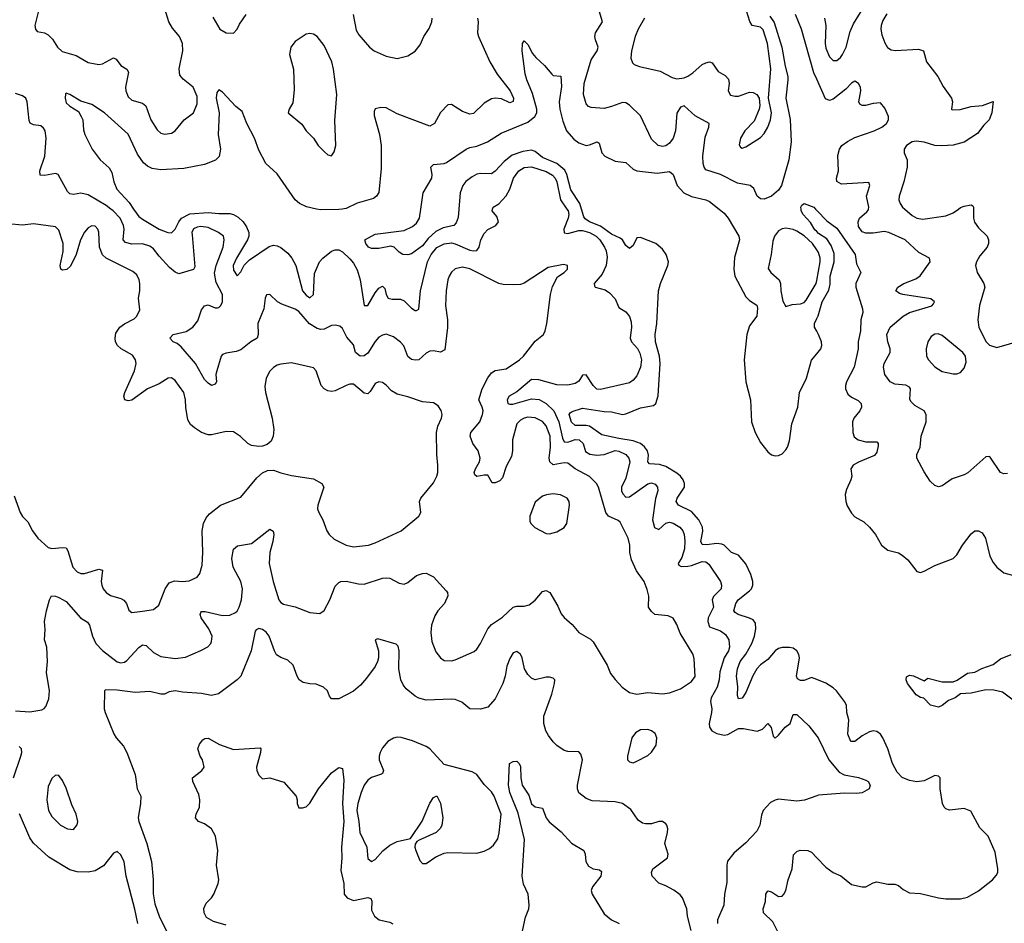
# Model space of a CAD drawing. Header units: inches. Extents: x 1603819 to 1745079, y 385938 to 533966.
# Tile 445 of 561: x 1725614 to 1731032, y 466070 to 471042. Entities that reach past the tile are written whole.
import ezdxf

# ---------------------------------------------------------------- set-up
doc = ezdxf.new("R2010")
doc.units = ezdxf.units.IN
doc.header["$MEASUREMENT"] = 0
for name, color, linetype in [('B7426', 7, 'Continuous'), ('B7427', 7, 'Continuous'), ('B7436', 7, 'Continuous'), ('B7437', 7, 'Continuous')]:
    doc.layers.add(name, color=color, linetype=linetype)

msp = doc.modelspace()

# ---------------------------------------------------------------- linework, layer by layer
at = {"layer": 'B7426', "color": 5}
for points, elevation in [([(1725590, 467239.3), (1725670, 467234.3), (1725736.2, 467243.8), (1725748.7, 467251.3), (1725756.8, 467263.2), (1725775, 467304.9), (1725778, 467350), (1725761.7, 467450), (1725766.6, 467510), (1725763.5, 467590), (1725751.1, 467630), (1725753.4, 467686.6), (1725749.7, 467729.8), (1725760.6, 467790), (1725777.6, 467850), (1725788.8, 467871.2), (1725810, 467870.2), (1725830, 467863.2), (1725870, 467840.3), (1725949.1, 467750), (1725986.1, 467726.1), (1725997.8, 467710), (1726014, 467650), (1726033, 467610), (1726070, 467571.8), (1726150, 467509.2), (1726170, 467503.2), (1726190, 467506.9), (1726204.1, 467515.9), (1726270, 467588.2), (1726290, 467601.8), (1726310, 467598.2), (1726350, 467559.6), (1726390, 467538.8), (1726470, 467526.5), (1726526.3, 467533.7), (1726610, 467570.2), (1726648.2, 467591.8), (1726665.7, 467610), (1726670, 467620.7), (1726672.3, 467650), (1726653.7, 467690), (1726611.7, 467750), (1726607.1, 467770), (1726610, 467780.7), (1726615.1, 467784.9), (1726634.3, 467785.7), (1726730, 467763.7), (1726770, 467765), (1726800.6, 467779.4), (1726810, 467787.6), (1726822, 467810), (1726834.2, 467850), (1726839.2, 467910), (1726829.8, 467950), (1726788.2, 468030), (1726782, 468078), (1726790.7, 468129.3), (1726812.6, 468147.4), (1726890, 468160.2), (1726990, 468239.3), (1727008.5, 468228.5), (1727012.2, 468210), (1727006.8, 468170), (1726990.1, 468109.9), (1726987.3, 468050), (1727007.9, 467950), (1727039.2, 467850), (1727050, 467835.6), (1727066.3, 467826.3), (1727130, 467811.3), (1727210, 467780.3), (1727264.5, 467775.5), (1727289.7, 467790.3), (1727321.1, 467850), (1727350, 467925.5), (1727370, 467945.7), (1727381.2, 467950), (1727410, 467952), (1727477.6, 467937.6), (1727510, 467935.3), (1727610, 467968.9), (1727630, 467971.5), (1727650, 467968.4), (1727702, 467942), (1727730, 467936.4), (1727750, 467944.9), (1727797.1, 467982.9), (1727830, 467994.9), (1727850, 467996.4), (1727890, 467976.4), (1727960, 467900), (1727967.2, 467890), (1727970, 467872), (1727951.2, 467830), (1727914.7, 467790), (1727898, 467762), (1727880.4, 467710), (1727875.6, 467670), (1727881.2, 467621.2), (1727903, 467563), (1727928.7, 467530), (1727950, 467516.9), (1727990, 467514.7), (1728010, 467520.2), (1728115.2, 467564.8), (1728130, 467578.7), (1728150, 467608.8), (1728190.4, 467689.6), (1728210, 467713.8), (1728270, 467754.2), (1728330, 467810.2), (1728350, 467815.8), (1728390, 467815.5), (1728416.9, 467823.1), (1728450, 467848.9), (1728490, 467895.2), (1728510, 467900.8), (1728530.3, 467890), (1728574.5, 467814.5), (1728593.3, 467773.3), (1728610, 467752.4), (1728653.3, 467713.3), (1728690.4, 467670), (1728754.1, 467634.1), (1728770, 467619.1), (1728845.5, 467490), (1728865.3, 467445.3), (1728890, 467410.8), (1728928.5, 467368.5), (1728970, 467340.7), (1729010, 467330.8), (1729070, 467340.7), (1729150, 467333), (1729190, 467338), (1729250, 467359.3), (1729310, 467401.3), (1729330, 467427.3), (1729325.9, 467525.9), (1729319.7, 467550), (1729247.2, 467667.2), (1729230, 467714), (1729210, 467749.2), (1729181.5, 467761.5), (1729109.6, 467769.6), (1729090, 467785.2), (1729073.6, 467810), (1729074.9, 467870), (1729066.9, 467906.9), (1729050.8, 467950.8), (1729008.7, 468010), (1728981, 468070), (1728971.7, 468110), (1728970.6, 468150.6), (1728962.5, 468190), (1728917.5, 468277.5), (1728907, 468287), (1728854.3, 468310), (1728838.5, 468330), (1728798.8, 468470), (1728788.6, 468490), (1728748.4, 468528.4), (1728670.8, 468570.8), (1728630, 468601.8), (1728610, 468603.6), (1728550, 468591.9), (1728531.3, 468610), (1728527.6, 468630), (1728534.8, 468690), (1728531.9, 468750), (1728510, 468806.4), (1728490, 468830.6), (1728450, 468850.6), (1728410, 468854.5), (1728390, 468849.8), (1728370, 468838.6), (1728350, 468818), (1728326, 468730), (1728326.4, 468670), (1728320.9, 468639.1), (1728290, 468582.9), (1728270, 468522), (1728255.7, 468504.3), (1728230, 468492.8), (1728213.8, 468493.8), (1728190, 468535.3), (1728170, 468536.2), (1728130, 468528.7), (1728118, 468538), (1728115.3, 468550), (1728121.4, 468570), (1728143.7, 468610), (1728147.4, 468630), (1728136.2, 468670), (1728106.6, 468710), (1728091.8, 468750), (1728095.8, 468770), (1728145.3, 468830), (1728160.6, 468870), (1728163.2, 468890), (1728158.5, 468910), (1728139.7, 468950), (1728158.5, 469010), (1728189.3, 469070.7), (1728210, 469099.6), (1728230, 469112.4), (1728290, 469120.3), (1728364.7, 469170), (1728385.3, 469190), (1728450, 469273.1), (1728495.6, 469310), (1728506, 469330), (1728515.1, 469370), (1728534.7, 469530), (1728546.1, 469573.9), (1728573.3, 469626.7), (1728610, 469651), (1728629, 469670), (1728628, 469690), (1728605.8, 469694.2), (1728522, 469678), (1728390, 469591.8), (1728370, 469585.1), (1728330, 469582.9), (1728274.9, 469585.1), (1728250, 469590.8), (1728090, 469671.3), (1728050, 469679.4), (1728010, 469671.1), (1727990, 469653.3), (1727977.8, 469630), (1727970.2, 469610), (1727960.3, 469550), (1727957.4, 469470), (1727968, 469390), (1727968.5, 469348.5), (1727953.9, 469226.1), (1727930, 469213), (1727890, 469219.8), (1727870, 469218.2), (1727850, 469207.6), (1727810, 469170.9), (1727790, 469167.8), (1727770, 469172.9), (1727748.7, 469188.7), (1727727.4, 469247.4), (1727710, 469268.2), (1727670, 469297.4), (1727630, 469311.1), (1727610, 469306.6), (1727590, 469294.8), (1727570, 469270.9), (1727530, 469207.1), (1727510, 469191.8), (1727487.3, 469190), (1727461, 469210), (1727450, 469253.6), (1727414.4, 469294.4), (1727390, 469342), (1727375.7, 469355.7), (1727350, 469361.7), (1727330, 469359.8), (1727290, 469339.8), (1727270, 469336.8), (1727250, 469342), (1727208.3, 469368.3), (1727150, 469435.4), (1727130, 469449), (1727055.9, 469475.9), (1727031.8, 469490), (1726990, 469529), (1726971.3, 469528.7), (1726964, 469510), (1726957.4, 469450), (1726923.8, 469370), (1726926.4, 469310), (1726919.6, 469290), (1726884.9, 469270), (1726830, 469225.1), (1726804.2, 469215.8), (1726750, 469207.8), (1726730, 469199.5), (1726721.6, 469190), (1726698, 469110), (1726693.7, 469090), (1726697, 469050), (1726690, 469036), (1726670, 469029.7), (1726650, 469041.3), (1726630, 469062), (1726581.6, 469150), (1726502.6, 469242.6), (1726480.5, 469260.5), (1726458.9, 469270), (1726439.7, 469290), (1726458.7, 469310), (1726530, 469325.9), (1726566.4, 469350), (1726594.2, 469385.8), (1726614.5, 469445.5), (1726630, 469467.7), (1726650, 469473), (1726690, 469457), (1726702.7, 469457.3), (1726710, 469457.6), (1726720.5, 469470), (1726729.8, 469490.2), (1726729.8, 469530), (1726695.7, 469595.7), (1726686.4, 469646.4), (1726695, 469690), (1726733.1, 469790), (1726739.8, 469830), (1726735.4, 469850), (1726707.8, 469870), (1726650, 469897.9), (1726610, 469903.7), (1726590, 469900.6), (1726570, 469890.7), (1726561.9, 469870), (1726562.1, 469857.9), (1726578, 469682), (1726570, 469666.6), (1726490, 469643.6), (1726470, 469653.3), (1726438.4, 469678.4), (1726380.6, 469740.6), (1726350, 469780.7), (1726330, 469796.3), (1726290, 469809.2), (1726230, 469806.7), (1726196.2, 469816.2), (1726183.7, 469830), (1726189.3, 469890), (1726184.9, 469910), (1726166, 469950), (1726129, 469990), (1726115.4, 470000)], 260), ([(1726240.9, 470000), (1726270, 469959.8), (1726290, 469943.5), (1726381.1, 469890), (1726429.4, 469870), (1726450, 469869.8), (1726470, 469889.7), (1726488.9, 469930), (1726503.8, 469950), (1726550, 469973.8), (1726650, 469981.7), (1726710, 469975.2), (1726770, 469975.6), (1726790.3, 469970.3), (1726815.7, 469955.7), (1726842.8, 469930), (1726862.3, 469902.3), (1726874.3, 469870), (1726874.5, 469850), (1726867.7, 469830), (1726806.4, 469730), (1726788.1, 469690), (1726790, 469663.7), (1726810, 469631.8), (1726830, 469655.1), (1726848.2, 469691.8), (1726878.6, 469721.4), (1726986.1, 469793.9), (1727010, 469800.7), (1727030, 469798.3), (1727050, 469788.2), (1727090, 469756.3), (1727111.3, 469730), (1727133, 469690), (1727169.9, 469550), (1727190, 469526.1), (1727210, 469510.9), (1727230, 469529.5), (1727235.4, 469644.6), (1727264.3, 469710), (1727281, 469730), (1727330, 469767.8), (1727350, 469775.4), (1727370, 469774.7), (1727390, 469763.9), (1727430, 469726.5), (1727450, 469701.8), (1727470, 469666.2), (1727487.6, 469610), (1727510, 469469.5), (1727530, 469469.6), (1727570, 469538.9), (1727590, 469564.7), (1727610, 469574.7), (1727623, 469563), (1727629.8, 469529.8), (1727642, 469510), (1727664, 469504), (1727710, 469503.7), (1727730, 469494.6), (1727770, 469454.5), (1727790, 469441.6), (1727797.5, 469442.5), (1727810.1, 469449.9), (1727818.9, 469550), (1727857.1, 469710), (1727877.8, 469750), (1727910, 469788.4), (1727950, 469809.3), (1727990, 469813.4), (1728010, 469809), (1728090, 469773.9), (1728110.1, 469769.9), (1728130, 469772.4), (1728142.6, 469790), (1728151.2, 469830), (1728170, 469864.7), (1728190, 469886.9), (1728234, 469910), (1728247.6, 469930), (1728239.2, 469959.2), (1728213, 469990), (1728216.1, 470000)], 240), ([(1727387.8, 470000), (1727370, 469997.1), (1727270, 469995.4), (1727247.1, 470000)], 240), ([(1728030, 470000), (1728026.5, 469953.5), (1728016.3, 469923.7), (1728002.4, 469910), (1727943.9, 469896), (1727904.2, 469875.8), (1727862.3, 469837.7), (1727830, 469796.8), (1727770, 469753.6), (1727750, 469747.8), (1727722, 469750), (1727702.4, 469762.4), (1727674, 469790), (1727655.8, 469795.8), (1727590, 469782), (1727550, 469782.6), (1727532.7, 469790), (1727518, 469810), (1727512.7, 469830), (1727570, 469862.4), (1727730, 469881.7), (1727775.3, 469904.7), (1727797.7, 469922.3), (1727813.6, 469950), (1727820.9, 470000)], 220), ([(1728625.1, 470000), (1728632.2, 469990), (1728636, 469970), (1728632.4, 469950), (1728608.1, 469890), (1728609.1, 469869.1), (1728630, 469865.2), (1728690, 469881.7), (1728710, 469881.1), (1728750, 469870.6), (1728785.4, 469850), (1728806.7, 469830), (1728832.2, 469790), (1728840.2, 469770), (1728845.5, 469734.5), (1728841.3, 469690), (1728818.4, 469641.6), (1728774.3, 469590), (1728776.9, 469576.9), (1728780.9, 469570), (1728834.9, 469554.9), (1728859.6, 469539.6), (1728890, 469506.6), (1728910, 469458.4), (1728950, 469434.8), (1728968.6, 469408.6), (1728978.5, 469378.5), (1728981.2, 469350), (1728973.2, 469290), (1728981.1, 469270), (1729012.9, 469232.9), (1729026.9, 469206.9), (1729035, 469170), (1729030.5, 469130), (1729010, 469082.6), (1728990, 469058), (1728970, 469043.6), (1728810, 469007.5), (1728790, 469009.3), (1728770, 469029.2), (1728730, 469088.5), (1728710, 469085.5), (1728690, 469053.4), (1728670, 469039.3), (1728629.3, 469030.7), (1728570, 469032.4), (1728470, 469060.6), (1728430, 469062.5), (1728350, 468994.5), (1728306.8, 468970), (1728295.8, 468950), (1728300.5, 468930), (1728310, 468925.7), (1728327.3, 468927.3), (1728430, 468956.5), (1728471.7, 468951.7), (1728510.4, 468930.4), (1728552.9, 468890), (1728581.2, 468830), (1728600.1, 468740.1), (1728610, 468719.5), (1728630, 468716.6), (1728670, 468731.7), (1728693.1, 468730), (1728715, 468710), (1728726.8, 468666.8), (1728750.4, 468650.4), (1728790, 468646.1), (1728830, 468649.9), (1728890, 468671.4), (1728910, 468668.5), (1728949.3, 468649.3), (1728965.3, 468630), (1728971.1, 468610), (1728950, 468519.6), (1728925.8, 468470), (1728924.8, 468450), (1728932.7, 468432.7), (1728950, 468415.4), (1728970, 468416.8), (1729070, 468488.9), (1729090, 468493), (1729110, 468487.1), (1729123.5, 468470), (1729125.3, 468450), (1729112.3, 468407.7), (1729095.8, 468290), (1729107.7, 468247.7), (1729130, 468237.1), (1729170, 468272.1), (1729190, 468277.4), (1729210, 468271.9), (1729245.8, 468250), (1729262, 468230), (1729269.5, 468209.5), (1729274.2, 468174.2), (1729272.5, 468130), (1729257.4, 468082.6), (1729237.7, 468050), (1729240.8, 468040.8), (1729253.3, 468033.3), (1729290, 468035.5), (1729310, 468038.5), (1729370, 468061.1), (1729390, 468058.3), (1729405.6, 468045.6), (1729469.8, 467950), (1729476.4, 467930), (1729473.8, 467910), (1729431.1, 467868.9), (1729424, 467850), (1729431.3, 467810), (1729402.5, 467750), (1729399.6, 467730), (1729410, 467701.8), (1729470, 467679.8), (1729498.3, 467658.3), (1729515.3, 467630), (1729519.8, 467590), (1729513.4, 467570), (1729490.4, 467530), (1729465.6, 467454.4), (1729463.4, 467410), (1729451.2, 467368.8), (1729418.7, 467310), (1729415.4, 467290), (1729422.8, 467250), (1729421.2, 467230), (1729407.1, 467170), (1729408.7, 467150), (1729422.7, 467130), (1729450, 467114.8), (1729490, 467106), (1729510.9, 467109.1), (1729570, 467142.8), (1729597.3, 467142.7), (1729672.7, 467127.3), (1729702, 467138), (1729730, 467169.4), (1729748.2, 467148.2), (1729759.1, 467099.1), (1729770, 467088), (1729790, 467104.4), (1729825.6, 467150), (1729854, 467170), (1729870, 467219.5), (1729890, 467219.6), (1729956.3, 467156.3), (1730000, 467100.1)], 240), ([(1730000, 467410.7), (1729970, 467422.4), (1729930, 467405.6), (1729910, 467406.1), (1729894.5, 467414.5), (1729888.8, 467430), (1729904.1, 467530), (1729900.9, 467550), (1729890, 467569.8), (1729870, 467584), (1729850, 467588.2), (1729810, 467587.4), (1729790, 467582.9), (1729770, 467569.8), (1729730, 467521.5), (1729690, 467491.6), (1729670, 467469.9), (1729648.5, 467431.5), (1729610, 467340.4), (1729590, 467309.7), (1729570, 467305.1), (1729564.4, 467324.4), (1729566.2, 467373.8), (1729558.6, 467430), (1729562.7, 467470), (1729577.4, 467510), (1729610, 467550.8), (1729642.1, 467610), (1729657.1, 467650), (1729664.9, 467690), (1729662.2, 467722.2), (1729650, 467739.1), (1729630, 467749.9), (1729567.3, 467770), (1729550, 467780.4), (1729544.2, 467790), (1729554.5, 467830), (1729567.2, 467850), (1729630, 467899.6), (1729639.9, 467910), (1729648, 467930), (1729647.9, 467950), (1729636.3, 467990), (1729610, 468047.5), (1729570, 468096.1), (1729529.9, 468109.9), (1729490.6, 468150), (1729476.7, 468156.7), (1729450, 468160.1), (1729392.7, 468152.7), (1729370, 468154), (1729362.5, 468170), (1729372.5, 468227.5), (1729370.3, 468250), (1729350.7, 468290), (1729310, 468335.9), (1729238.8, 468370), (1729225.8, 468390), (1729232.5, 468410), (1729271.4, 468470), (1729271.7, 468490), (1729264.1, 468510), (1729249.9, 468530), (1729230, 468547.2), (1729170, 468583.6), (1729134, 468594), (1729079, 468599), (1729069.4, 468609.4), (1729073.5, 468646.5), (1729068.8, 468670), (1729052.2, 468692.2), (1729029.2, 468710), (1728990, 468724.9), (1728910, 468737), (1728817.5, 468757.5), (1728750, 468804.5), (1728730, 468808.7), (1728670, 468808.9), (1728650, 468827.6), (1728637.7, 468870), (1728642.2, 468877.8), (1728654.1, 468885.9), (1728710, 468903.5), (1728830, 468885.2), (1728870, 468884.2), (1728930, 468869), (1728950, 468872.5), (1729030, 468905.4), (1729100.7, 468919.3), (1729115.1, 468930), (1729127.3, 468972.7), (1729138.5, 469150), (1729134, 469190), (1729112.6, 469270), (1729111.1, 469308.9), (1729120.2, 469370), (1729128.9, 469550), (1729139.9, 469590), (1729181.1, 469690), (1729183, 469710), (1729171.9, 469750), (1729150, 469778.4), (1729113.7, 469810), (1729030, 469843), (1729010, 469841.1), (1728990, 469799.6), (1728970, 469782), (1728950, 469798.9), (1728929.9, 469830), (1728918.8, 469838.8), (1728870, 469861.1), (1728810, 469905.8), (1728749.8, 469930), (1728725.5, 469945.5), (1728717.7, 469957.7), (1728705.3, 470000)], 220), ([(1729462.1, 470000), (1729490, 469977.4), (1729512.8, 469950), (1729570.2, 469850.2), (1729574.3, 469830), (1729547.5, 469732.5), (1729543.8, 469670), (1729549.1, 469630), (1729610, 469516.5), (1729630, 469497), (1729670, 469471.1), (1729674.3, 469454.3), (1729670.1, 469409.9), (1729630, 469356.5), (1729615.2, 469310), (1729599.9, 469170), (1729610.1, 469049.9), (1729634.8, 468950), (1729641.5, 468830), (1729661.5, 468770), (1729690, 468716.1), (1729730, 468664.2), (1729750, 468648.5), (1729770, 468642.7), (1729790, 468643.2), (1729810, 468652.4), (1729830, 468674.3), (1729837.9, 468690), (1729850, 468725.5), (1729862.1, 468817.9), (1729894.7, 468910), (1729904.5, 468990), (1729944, 469070), (1729970.8, 469169.2), (1730000, 469203.8)], 220), ([(1730000, 469876.2), (1729990, 469886.3), (1729965, 469925), (1729925.8, 469970), (1729914.7, 469990), (1729913.5, 470000)], 220), ([(1729992.4, 470000), (1730000, 469992)], 220), ([(1725582.6, 468422.6), (1725616.5, 468330), (1725630, 468308.7), (1725659, 468279), (1725684.2, 468230), (1725712.9, 468190), (1725770, 468137.7), (1725791.4, 468131.4), (1725850, 468138.5), (1725870, 468135.3), (1725879.3, 468119.3), (1725906.6, 468030), (1725930, 468004.6), (1725950, 467995.6), (1725970, 467994.6), (1726050, 468018.8), (1726070, 468012.4), (1726062.6, 467950), (1726065, 467930), (1726072.9, 467910), (1726088.9, 467890), (1726113.4, 467873.4), (1726170, 467857.2), (1726187.6, 467847.6), (1726201.7, 467830), (1726213.8, 467793.8), (1726230, 467779.3), (1726290, 467787.9), (1726350, 467797.6), (1726380.1, 467819.9), (1726414.2, 467910), (1726436.6, 467943.4), (1726466.3, 467953.6), (1726510, 467950.2), (1726546, 467954), (1726590, 467974), (1726605, 467995), (1726618.5, 468041.5), (1726622.3, 468110), (1726618.5, 468230), (1726624.7, 468270), (1726639.1, 468300.9), (1726657.6, 468322.4), (1726719.5, 468370), (1726830, 468414.4), (1726918.4, 468521.6), (1726950, 468548.2), (1726978, 468562), (1727010, 468563.7), (1727050, 468548.7), (1727110, 468534), (1727230, 468515.5), (1727276, 468490), (1727286.8, 468470), (1727254.4, 468370), (1727252.7, 468350), (1727260.4, 468330), (1727282.4, 468290), (1727303.1, 468230), (1727316.4, 468210), (1727344.5, 468184.5), (1727410.2, 468150.2), (1727450, 468141.3), (1727533.2, 468150), (1727570, 468162.8), (1727712, 468230), (1727809.4, 468310), (1727820.9, 468330), (1727814, 468390), (1727821.6, 468410), (1727890, 468492.7), (1727908.4, 468530), (1727914, 468550), (1727915.4, 468590), (1727908.7, 468650), (1727908.1, 468770), (1727915.3, 468804.7), (1727935.6, 468850), (1727938.3, 468870), (1727932.1, 468892.1), (1727916.6, 468916.6), (1727890, 468933.6), (1727830, 468939.8), (1727750, 468966.6), (1727690, 468981), (1727658.9, 468998.9), (1727630, 469031.1), (1727610, 469045.7), (1727590, 469049.7), (1727570, 469039.7), (1727543.2, 468996.8), (1727530, 468983.5), (1727510, 468987.3), (1727450, 469036.9), (1727430, 469036.4), (1727410, 469029.8), (1727350, 468999.3), (1727330, 468996.5), (1727310, 468999.8), (1727289.9, 469009.9), (1727272.2, 469030), (1727245.4, 469110), (1727230, 469126.6), (1727110, 469153), (1727050, 469147.1), (1727030, 469140.4), (1727010, 469128.4), (1726990, 469108.3), (1726969.4, 469070), (1726963.2, 469023.2), (1726965.8, 468990), (1727003.9, 468850), (1727013.1, 468786.9), (1727008.9, 468751.1), (1726997.5, 468722.5), (1726976, 468704), (1726950, 468695.1), (1726930, 468693), (1726890, 468698.7), (1726870, 468709.6), (1726828.9, 468748.9), (1726790, 468774.3), (1726750, 468776), (1726670, 468757.6), (1726650, 468757.6), (1726614.5, 468770), (1726576.5, 468796.5), (1726554.4, 468814.4), (1726539.3, 468839.3), (1726527.8, 468907.8), (1726527, 468950), (1726516.5, 468990), (1726470, 469057.4), (1726450, 469071.1), (1726430, 469068.6), (1726381.1, 469038.9), (1726317.8, 469010), (1726230, 468948.9), (1726210, 468944.8), (1726193.2, 468950), (1726187.4, 468970), (1726192.1, 468990), (1726245.9, 469110), (1726253.8, 469150), (1726251.7, 469170), (1726235.2, 469195.2), (1726172.8, 469230), (1726151.1, 469250), (1726141.7, 469270), (1726139.1, 469290), (1726143.6, 469316.4), (1726165.1, 469350), (1726190, 469368.9), (1726244.1, 469395.9), (1726258.4, 469410), (1726275.2, 469444.8), (1726266.9, 469510), (1726274.2, 469550), (1726274.2, 469590), (1726270.7, 469610.7), (1726257.7, 469637.7), (1726236.7, 469656.6), (1726090.4, 469730.4), (1726068.8, 469748.8), (1726052.5, 469790), (1726050, 469873.2), (1726044, 469890), (1726030, 469905.1), (1726010, 469908.4), (1725990, 469896.8), (1725970, 469873.3), (1725947.6, 469830), (1725924.8, 469750), (1725893.6, 469686.4), (1725873.1, 469666.9), (1725850, 469664.2), (1725840.9, 469670), (1725836.9, 469690), (1725853.4, 469766.6), (1725852.1, 469810), (1725830, 469883.6), (1725810, 469902), (1725690, 469918.5), (1725628.9, 469911.1), (1725550, 469918.2)], 280), ([(1730000, 469775.9), (1729976.2, 469810), (1729930, 469852), (1729890, 469878.3), (1729870, 469887.6), (1729830, 469894.3), (1729810, 469890.7), (1729790, 469879.8), (1729766.5, 469850), (1729757.4, 469822.6), (1729749.5, 469750), (1729732.6, 469672.6), (1729746.7, 469650), (1729793.5, 469610), (1729800.5, 469590), (1729802, 469550), (1729812.7, 469492.7), (1729830, 469464), (1729864.8, 469475.2), (1729910, 469478), (1729930, 469485.8), (1729941.4, 469498.6), (1729997.1, 469590), (1730000, 469606.2)], 240), ([(1730000, 469327.6), (1729986.8, 469350), (1729986.8, 469370), (1730000, 469397.9)], 220), ([(1729308.9, 466030), (1729288.7, 466110), (1729285.3, 466150), (1729261.6, 466210), (1729247.6, 466227.6), (1729213, 466253), (1729170, 466277.1), (1729130, 466290.8), (1729094.8, 466330), (1729090.7, 466350), (1729097.3, 466370), (1729177.6, 466430), (1729182.6, 466450), (1729164.4, 466510), (1729178.6, 466570), (1729180.3, 466590), (1729174.9, 466610), (1729170, 466618), (1729150, 466630.4), (1729130, 466630.4), (1729090, 466617.4), (1729056.7, 466616.7), (1729040.9, 466620.9), (1729017.4, 466637.4), (1728976.7, 466696.7), (1728930.2, 466730.2), (1728890, 466738.5), (1728764.6, 466744.6), (1728730, 466756.5), (1728690, 466788.5), (1728683.2, 466810), (1728683.8, 466830), (1728710.2, 466970), (1728701.4, 467001.4), (1728690, 467013.7), (1728630, 467014.6), (1728610, 467021.7), (1728570, 467047.9), (1728548.4, 467068.4), (1728523.7, 467103.7), (1728509.4, 467130), (1728497.6, 467170), (1728497.4, 467210), (1728542.8, 467330), (1728557.4, 467390), (1728557.6, 467410), (1728550, 467419.3), (1728530, 467424.9), (1728510, 467424.4), (1728450, 467410.4), (1728430, 467419.3), (1728410, 467439.1), (1728392.2, 467470), (1728378.4, 467530), (1728370, 467550.7), (1728359, 467559), (1728350, 467564.9), (1728330, 467558), (1728310, 467527.3), (1728294.4, 467485.6), (1728285.6, 467430), (1728272.7, 467390), (1728230, 467305.3), (1728190, 467259.5), (1728150, 467248.5), (1728090, 467250.5), (1728046.7, 467286.7), (1728010, 467301.3), (1727990, 467304.2), (1727850, 467298.5), (1727810, 467309.1), (1727790, 467320.2), (1727740.2, 467360.2), (1727723, 467383), (1727710.2, 467410), (1727700.2, 467470), (1727701.7, 467570), (1727695.8, 467595.8), (1727685.1, 467605.1), (1727585.1, 467634.9), (1727569.7, 467630), (1727587.8, 467570), (1727588, 467530), (1727583.5, 467510), (1727570, 467482.6), (1727521.4, 467418.6), (1727490, 467381.1), (1727450, 467347), (1727370, 467305.5), (1727330, 467306), (1727319.1, 467319.1), (1727306.8, 467350), (1727286, 467370), (1727245.7, 467385.7), (1727210, 467386.9), (1727174.4, 467394.4), (1727152.2, 467410), (1727140.2, 467430), (1727119.1, 467490), (1727090, 467517.2), (1727050, 467532.4), (1727027.4, 467547.4), (1727015.2, 467570), (1726987.4, 467650), (1726970, 467671.8), (1726950, 467686.4), (1726930, 467693), (1726914.5, 467685.5), (1726910, 467678), (1726886.9, 467570), (1726830, 467430.5), (1726809.6, 467410), (1726707.5, 467332.5), (1726670, 467323.1), (1726613.8, 467333.8), (1726510, 467341.1), (1726470, 467348.8), (1726435.6, 467344.4), (1726410, 467331.4), (1726390, 467331.6), (1726330, 467345.3), (1726250, 467340.2), (1726150, 467353.1), (1726086.2, 467353.8), (1726081.2, 467350), (1726079.1, 467250), (1726083.5, 467230), (1726132.1, 467112.1), (1726144.2, 467090), (1726185, 467045), (1726204, 467010), (1726248.4, 466888.5), (1726260.5, 466810), (1726280.5, 466770), (1726279.2, 466730), (1726266.6, 466650), (1726268.7, 466630), (1726313.1, 466510), (1726339.8, 466410), (1726348.1, 466311.9), (1726348.4, 466231.5), (1726357.3, 466177.3), (1726380.4, 466110), (1726423.8, 466023.8)], 240), ([(1726750, 466060.4), (1726680.4, 466080.4), (1726641.4, 466101.5), (1726628, 466128), (1726627.8, 466152.2), (1726639.6, 466180.4), (1726670, 466210.7), (1726681.6, 466230), (1726706.3, 466290), (1726709.7, 466310), (1726696.4, 466390), (1726704.2, 466470), (1726690.8, 466550), (1726669.6, 466590), (1726630, 466616.9), (1726598, 466630), (1726581.3, 466650), (1726585.1, 466670), (1726602.4, 466710), (1726605.6, 466750), (1726598.9, 466778.9), (1726566, 466850), (1726565.2, 466870), (1726616, 466910), (1726629.2, 466930), (1726619.3, 466970), (1726606.6, 466990), (1726593.2, 467030), (1726604.1, 467055.9), (1726620.9, 467079.1), (1726632.7, 467087.3), (1726650, 467088), (1726713.8, 467053.8), (1726790, 467026.5), (1726936.3, 467036.3), (1726941, 467030), (1726938, 467010), (1726916.3, 466930), (1726918.8, 466910), (1726930, 466884.7), (1726950, 466864.7), (1726990, 466870.7), (1727067.1, 466847.1), (1727134.8, 466770), (1727141, 466750), (1727141, 466730), (1727150, 466704.7), (1727170, 466704.7), (1727190, 466711.3), (1727210, 466731), (1727258.7, 466810), (1727330, 466898.7), (1727370, 466927.7), (1727390, 466921), (1727396.9, 466856.9), (1727390.1, 466729.9), (1727397.2, 466630), (1727384.1, 466490), (1727387.3, 466430), (1727380.8, 466360.8), (1727398.3, 466290), (1727399.8, 466230), (1727414.9, 466210), (1727450, 466195.5), (1727530, 466211.8), (1727546.1, 466206.1), (1727552.1, 466192.1), (1727550, 466142.8), (1727566.2, 466110), (1727592.7, 466090), (1727650, 466076.9), (1727667, 466067)], 220), ([(1725579.3, 466870), (1725620.9, 466990), (1725626, 467010), (1725624.6, 467030), (1725610, 467042.7)], 240), ([(1728376.9, 466010), (1728396.2, 466103.8), (1728414.7, 466150), (1728417.2, 466170), (1728411.6, 466230), (1728386.1, 466286.1), (1728378.3, 466330), (1728391, 466531), (1728356.8, 466676.8), (1728310, 466789.7), (1728303.6, 466830), (1728309.5, 466950), (1728330, 466960.7), (1728350, 466962.8), (1728362.8, 466950), (1728370, 466932), (1728371.5, 466870), (1728377.8, 466830), (1728414.6, 466774.6), (1728430, 466728.4), (1728450, 466711.7), (1728490, 466703.1), (1728511.3, 466650), (1728527.6, 466627.6), (1728592.9, 466572.9), (1728650, 466511.6), (1728718.4, 466470), (1728726, 466450), (1728729, 466410), (1728744.2, 466384.2), (1728770, 466370.3), (1728804.7, 466364.7), (1728815.3, 466355.2), (1728811.1, 466330), (1728766, 466270), (1728758.3, 466250), (1728763.6, 466230), (1728830, 466122), (1728869.4, 466089.4), (1728913, 466070)], 220), ([(1730000, 466771.2), (1729933.1, 466746.9), (1729890, 466741.7), (1729790, 466752.7), (1729770, 466748.4), (1729745.5, 466734.5), (1729704.2, 466690), (1729694.9, 466665.1), (1729685.8, 466610), (1729670, 466577), (1729610, 466512.7), (1729543.1, 466456.9), (1729508.8, 466411.2), (1729504.4, 466390), (1729505.7, 466294.3), (1729491.5, 466230), (1729487.6, 466170), (1729453, 466090), (1729454, 466070)], 240), ([(1726263.7, 466070), (1726247.8, 466147.8), (1726199.1, 466330), (1726188.2, 466408.2), (1726170, 466447.7), (1726150, 466465.5), (1726130, 466455.5), (1726074.5, 466385.5), (1726030, 466358.6), (1725990, 466351.9), (1725930, 466353), (1725890, 466363.6), (1725774.1, 466434.1), (1725690.2, 466510.2), (1725670, 466540.7), (1725611.9, 466671.9)], 240), ([(1729791.9, 466011.9), (1729758.5, 466078.5), (1729707.1, 466127.1), (1729704.1, 466150), (1729718.2, 466190), (1729720.4, 466230), (1729730, 466248), (1729750, 466243.1), (1729790, 466218.3), (1729810, 466220.3), (1729818.5, 466230), (1729829.8, 466250.2), (1729842.8, 466310), (1729863.9, 466370), (1729872.6, 466447.4), (1729890, 466464.9), (1729907.9, 466472.1), (1729950, 466470.3), (1729970, 466461.1), (1730000, 466430.1)], 220)]:
    msp.add_lwpolyline(points, dxfattribs=dict(at, elevation=elevation))
for points, elevation in [([(1728547.5, 468432.5), (1728511.7, 468428.3), (1728490, 468419.6), (1728450, 468386.6), (1728420.3, 468310), (1728421.7, 468281.7), (1728427.6, 468267.6), (1728447.7, 468247.7), (1728510, 468214.9), (1728530, 468212.7), (1728570, 468223.8), (1728610, 468247.7), (1728625.1, 468270), (1728639.1, 468370), (1728637.7, 468390), (1728626.6, 468410), (1728590, 468426.9)], 280), ([(1729070, 467137), (1729030, 467135.1), (1729002, 467118), (1728981.3, 467090), (1728958, 466990), (1728959.1, 466970), (1728970, 466959.1), (1728990, 466953.4), (1729010, 466963.1), (1729070, 466993.4), (1729090, 467012.4), (1729115.4, 467050), (1729120.5, 467090), (1729110, 467115.1), (1729090, 467129.5)], 260), ([(1727690, 467094), (1727670, 467089), (1727640.2, 467070), (1727610, 467036.1), (1727596.6, 467010), (1727591, 466990), (1727592, 466970), (1727616.5, 466910), (1727610, 466895.1), (1727604.9, 466890), (1727550, 466872.9), (1727530, 466858.2), (1727510, 466829.8), (1727492.2, 466790), (1727474.2, 466730), (1727468.4, 466690), (1727480.7, 466630), (1727485.3, 466570), (1727524.5, 466490), (1727530, 466427.3), (1727550, 466410.4), (1727570, 466420.4), (1727611.3, 466468.7), (1727650, 466500.9), (1727690, 466521.1), (1727764.1, 466535.9), (1727827.8, 466632.2), (1727870, 466731), (1727890, 466762), (1727910, 466771.3), (1727930, 466732), (1727943, 466650), (1727937.1, 466610), (1727930, 466594), (1727906, 466570), (1727812.4, 466527.6), (1727799.8, 466520.2), (1727790, 466506), (1727788, 466490), (1727792.7, 466470), (1727815.2, 466415.2), (1727830, 466398.8), (1727850, 466399.1), (1727903.3, 466436.7), (1727950, 466456.3), (1727970, 466460.5), (1728130, 466456.5), (1728170, 466467), (1728198.9, 466481.1), (1728220.1, 466499.9), (1728244.2, 466535.8), (1728251.8, 466568.2), (1728262.9, 466670), (1728225.5, 466770), (1728210, 466794), (1728170, 466833.3), (1728129.8, 466889.8), (1728103.2, 466903.2), (1727950, 466943.7), (1727870, 467029.6), (1727850, 467043), (1727775, 467075), (1727712.8, 467092.8)], 240), ([(1725810, 466886), (1725790, 466866), (1725770, 466822), (1725762.4, 466750), (1725772.9, 466690), (1725790, 466658.4), (1725838.4, 466610), (1725876, 466590), (1725910, 466586.4), (1725930, 466612), (1725932.8, 466630), (1725925.4, 466670), (1725901.2, 466721.2), (1725870, 466813.2), (1725850, 466856), (1725830, 466882.7)], 260)]:
    msp.add_lwpolyline(points, close=True, dxfattribs=dict(at, elevation=elevation))
at = {"layer": 'B7427', "color": 5}
for points, elevation in [([(1725716.5, 471090), (1725696.9, 471010), (1725700.3, 470990), (1725710, 470977.1), (1725750, 470968.8), (1725770, 470958), (1725794, 470934), (1725822.4, 470890), (1725847.4, 470867.4), (1725924.7, 470844.7), (1725990, 470805.6), (1726050, 470795.5), (1726070, 470799.3), (1726130, 470831.7), (1726143.8, 470823.8), (1726170.2, 470790.2), (1726203, 470770), (1726212.9, 470752.9), (1726195.5, 470670), (1726197.6, 470650), (1726210, 470617.6), (1726230, 470599), (1726290, 470582), (1726308, 470568), (1726334.7, 470490), (1726370, 470436.4), (1726390, 470417.6), (1726411.8, 470411.8), (1726450, 470418.3), (1726470, 470430.3), (1726518.4, 470490), (1726570.7, 470529.3), (1726590, 470578.8), (1726590, 470619.3), (1726567.6, 470670), (1726513.9, 470713.9), (1726495.7, 470735.7), (1726490.6, 470770.6), (1726510.9, 470870), (1726510, 470911.5), (1726493.5, 470950), (1726454.9, 470994.9), (1726434.2, 471030), (1726397.6, 471150)], 260), ([(1726676.3, 471056.3), (1726714.9, 470990), (1726750, 470968.8), (1726790, 470968.4), (1726809.7, 470990.3), (1726822.9, 471017.1), (1726860.5, 471070)], 260), ([(1728132.8, 471050), (1728136.2, 471030), (1728133.6, 470970), (1728138.8, 470950), (1728200.2, 470810), (1728242, 470742), (1728313.5, 470650), (1728331.3, 470610), (1728330, 470594), (1728329, 470591), (1728310, 470584), (1728265.7, 470605.7), (1728230, 470610.2), (1728210, 470606), (1728170, 470582.4), (1728110, 470526.5), (1728090, 470522.4), (1728050, 470537.1), (1727990, 470575.8), (1727970, 470573), (1727930, 470530.6), (1727896.2, 470470), (1727870, 470455.8), (1727690, 470524), (1727630, 470556.4), (1727601.2, 470558.8), (1727570, 470550.8), (1727564.2, 470535.8), (1727565.1, 470514.9), (1727594.4, 470410), (1727603.5, 470350), (1727603.3, 470223.3), (1727590, 470090.7), (1727576.9, 470070), (1727561.3, 470058.7), (1727470, 470032.4), (1727410, 470003.6), (1727387.8, 470000)], 240), ([(1727449.1, 471070), (1727464.7, 470984.7), (1727479.1, 470959.1), (1727503.7, 470930), (1727539.5, 470890), (1727564.4, 470870), (1727630, 470840.3), (1727690, 470828.2), (1727750, 470842.3), (1727790.7, 470869.3), (1727816.8, 470903.2), (1727837.6, 470950), (1727867.1, 470992.9), (1727882, 471030), (1727883.5, 471050)], 260), ([(1729740.8, 471060.8), (1729765.5, 471025.5), (1729807.1, 470890), (1729825.4, 470785.4), (1729839.9, 470730), (1729841.4, 470710), (1729829.9, 470610), (1729852.6, 470492.6), (1729859.4, 470370), (1729845.8, 470270), (1729805.6, 470130), (1729790, 470104.2), (1729750, 470071.5), (1729710, 470053.6), (1729690, 470056.5), (1729672, 470070), (1729653.6, 470113.6), (1729633.4, 470130), (1729562.7, 470142.7), (1729470, 470190.9), (1729390, 470214.9), (1729379.5, 470230), (1729373.8, 470250), (1729372.8, 470290), (1729385.5, 470394.5), (1729405, 470450), (1729407.2, 470470), (1729330, 470512.1), (1729270, 470567), (1729250, 470561.3), (1729230, 470527.7), (1729221.7, 470430), (1729209, 470390), (1729190, 470362.2), (1729170, 470347.5), (1729150, 470343.9), (1729126.4, 470350), (1729090, 470385.3), (1729030, 470512.4), (1728970, 470571.8), (1728950, 470585.2), (1728930, 470586.2), (1728870, 470563.2), (1728830, 470553.2), (1728758.7, 470558.7), (1728744.3, 470564.3), (1728730, 470579.1), (1728716.9, 470630), (1728720.6, 470690), (1728758.6, 470821.4), (1728792.1, 470870), (1728797.8, 470890), (1728781.8, 470930), (1728779.4, 470950), (1728783, 470970), (1728821.1, 471030), (1728802.8, 471090)], 240), ([(1729051.1, 471050), (1729016.5, 470990), (1729001.2, 470950), (1728981.2, 470870), (1728976.9, 470830), (1728985, 470804.9), (1728995.6, 470795.6), (1729024.3, 470784.3), (1729137.8, 470757.8), (1729203.2, 470723.2), (1729230, 470716), (1729270, 470721.7), (1729290, 470731.8), (1729318.2, 470750), (1729370, 470795), (1729390, 470804.9), (1729410, 470810.2), (1729424.5, 470804.5), (1729457, 470757), (1729495.5, 470735.5), (1729513.9, 470713.9), (1729516.9, 470690), (1729512.2, 470650), (1729525.9, 470625.9), (1729550, 470620.3), (1729570, 470621.5), (1729630, 470642.6), (1729650, 470642), (1729670.5, 470630), (1729683.1, 470610), (1729687, 470570), (1729682.6, 470550), (1729655.9, 470484.1), (1729604, 470430), (1729580.3, 470390), (1729572.7, 470352.7), (1729580.6, 470340.6), (1729590, 470334.9), (1729610, 470342.3), (1729690, 470394), (1729710, 470415.5), (1729730, 470450.5), (1729745.6, 470490), (1729751.2, 470530), (1729734.8, 470610), (1729747.8, 470772.2), (1729728.6, 470911.4), (1729705.4, 470985.4), (1729690, 470999.9), (1729644.5, 471010), (1729631.6, 471031.6), (1729612.2, 471090)], 260), ([(1730000, 470714.2), (1729984.2, 470750), (1729916.1, 470990), (1729883.5, 471070)], 240), ([(1727820.9, 470000), (1727834.2, 470090), (1727880.8, 470170), (1727883.1, 470190), (1727876.3, 470230), (1727890, 470244.9), (1727950, 470251), (1727963.1, 470256.9), (1728071.2, 470330), (1728090, 470338.4), (1728130, 470346.5), (1728187.4, 470370), (1728263.4, 470416.6), (1728410, 470478.1), (1728448.1, 470510), (1728458.6, 470530), (1728459, 470550), (1728435.9, 470635.9), (1728404.6, 470710), (1728395.8, 470744.2), (1728378.4, 470870), (1728381.2, 470910), (1728390, 470924.7), (1728410, 470906), (1728435.8, 470855.8), (1728453.8, 470833.8), (1728502, 470790), (1728541.3, 470741.3), (1728550, 470734), (1728591.7, 470731.7), (1728594.4, 470674.4), (1728582.4, 470590), (1728586.4, 470550), (1728603.3, 470483.4), (1728623.2, 470430), (1728663.9, 470383.9), (1728690, 470363.7), (1728730, 470350.1), (1728750, 470352.6), (1728790.8, 470370), (1728802.3, 470362.3), (1728816.6, 470310), (1728833.4, 470290), (1728890, 470263.6), (1728950, 470256.5), (1728990, 470219), (1729010, 470210.2), (1729122, 470198), (1729190, 470205.7), (1729210, 470190.6), (1729231.8, 470130), (1729269.1, 470089.1), (1729309.6, 470069.6), (1729390, 470051), (1729410, 470042.2), (1729462.1, 470000)], 220), ([(1726115.4, 470000), (1726090, 470018.6), (1725990, 470078.8), (1725950, 470087.7), (1725910, 470080.3), (1725890, 470083), (1725877.1, 470097.1), (1725825.2, 470190), (1725810, 470195.1), (1725750, 470184), (1725726.3, 470186.3), (1725723.9, 470210), (1725752.7, 470290), (1725758.9, 470390), (1725753.3, 470430), (1725745.4, 470445.4), (1725730, 470457.3), (1725690, 470462.7), (1725671.9, 470471.9), (1725666.6, 470486.6), (1725655.8, 470590), (1725647.6, 470610), (1725630, 470623.7), (1725590, 470635.5)], 260), ([(1727247.1, 470000), (1727191.2, 470011.2), (1727152.6, 470030), (1727130, 470051.3), (1727030, 470194.3), (1726969.1, 470250), (1726930, 470323.1), (1726906.2, 470390), (1726863.7, 470470), (1726837.5, 470537.5), (1726803.6, 470563.6), (1726730, 470643.1), (1726710, 470655.5), (1726698.4, 470641.6), (1726695.6, 470610), (1726710.9, 470530), (1726705.9, 470410), (1726719.3, 470330), (1726711.7, 470288.3), (1726690.7, 470269.3), (1726630, 470244.2), (1726516.6, 470223.4), (1726390, 470215.2), (1726342.2, 470222.2), (1726316.3, 470236.3), (1726295, 470255), (1726261.2, 470301.1), (1726210, 470411.3), (1726080.5, 470530), (1726010, 470574.9), (1725950, 470593), (1725890, 470630.6), (1725870, 470638), (1725865.6, 470634.4), (1725863.7, 470610), (1725870, 470585.2), (1725890, 470566), (1725936.6, 470536.6), (1725952, 470510), (1725960.7, 470490), (1725964.8, 470435.2), (1725971.8, 470410), (1726013, 470330), (1726056.2, 470270), (1726106.8, 470226.8), (1726120.9, 470200.9), (1726131, 470150), (1726148.9, 470110), (1726215.3, 470035.3), (1726240.9, 470000)], 240), ([(1728705.3, 470000), (1728696.6, 470030), (1728645.6, 470105.6), (1728625.3, 470190), (1728613.6, 470213.6), (1728570, 470250.3), (1728490, 470283.5), (1728450, 470316), (1728430, 470323), (1728382.6, 470317.4), (1728324.4, 470295.6), (1728278.8, 470261.2), (1728230, 470207.8), (1728210, 470193.3), (1728150, 470196.2), (1728130, 470191), (1728102.9, 470177.1), (1728069.4, 470150.6), (1728051.3, 470128.7), (1728036.9, 470090), (1728030, 470000)], 220), ([(1728216.1, 470000), (1728219.1, 470010), (1728250, 470028.2), (1728290, 470072.1), (1728310.6, 470109.4), (1728331.7, 470170), (1728359.7, 470210), (1728390, 470228.4), (1728430, 470232.5), (1728510, 470206.3), (1728545.7, 470185.7), (1728560.2, 470170), (1728569.9, 470149.9), (1728589.4, 470050), (1728625.1, 470000)], 240), ([(1729913.5, 470000), (1729912.3, 470010), (1729918, 470022), (1729930, 470030.8), (1729982.8, 470010), (1729992.4, 470000)], 220)]:
    msp.add_lwpolyline(points, dxfattribs=dict(at, elevation=elevation))
at = {"layer": 'B7427', "color": 5, "elevation": 260}
msp.add_lwpolyline([(1727210, 470966), (1727190, 470961.2), (1727130, 470922), (1727104.9, 470890), (1727098, 470850), (1727119.6, 470770), (1727124.2, 470655.8), (1727116.4, 470583.6), (1727096, 470550), (1727091.3, 470530), (1727166.4, 470466.4), (1727190.8, 470430), (1727230.5, 470390.5), (1727256, 470350), (1727290, 470316), (1727310, 470298), (1727330, 470292), (1727344.7, 470315.3), (1727352.7, 470350), (1727347.5, 470487.5), (1727358, 470630), (1727340.9, 470770), (1727330.8, 470810), (1727290, 470899.6), (1727250, 470949.5), (1727230, 470962.7)], close=True, dxfattribs=at)
at = {"layer": 'B7436', "color": 5}
for points, elevation in [([(1730000, 469992), (1730054.8, 469934.8), (1730110, 469894.4), (1730210.2, 469750), (1730217.8, 469697.8), (1730243.1, 469650), (1730214.3, 469590), (1730214.7, 469570), (1730252, 469450), (1730254, 469430), (1730242, 469390), (1730241, 469330), (1730226.7, 469270), (1730227.7, 469230), (1730204.8, 469130), (1730164.2, 469050), (1730158.5, 469030), (1730157.8, 469010), (1730170, 468981.3), (1730190, 468965.2), (1730227.1, 468947.1), (1730244.9, 468930), (1730246, 468910), (1730236.5, 468890), (1730204.6, 468850), (1730196.5, 468830), (1730198, 468770), (1730206.4, 468746.4), (1730228.4, 468730), (1730270, 468719.4), (1730330, 468718.7), (1730337.4, 468710), (1730338, 468698), (1730330, 468662.9), (1730316.9, 468643.1), (1730230, 468606.4), (1730199.3, 468590), (1730190, 468576), (1730187, 468570), (1730192, 468530), (1730187.8, 468510), (1730162.9, 468457.1), (1730156, 468430), (1730159.8, 468390), (1730167.2, 468367.2), (1730190, 468326.3), (1730210, 468305.8), (1730258.6, 468278.6), (1730290, 468250.4), (1730323.1, 468210), (1730355.5, 468150), (1730390, 468123.8), (1730448.7, 468108.7), (1730470, 468094.9), (1730501.6, 468070), (1730550, 468005.3), (1730570, 468001.1), (1730590, 468007.2), (1730650, 468039.5), (1730750, 468077.1), (1730770, 468097.1), (1730801.7, 468150), (1730850, 468213), (1730870, 468230.4), (1730889.6, 468230.4), (1730910, 468218), (1730928.3, 468188.3), (1730952.8, 468090), (1730970, 468055.3), (1730990, 468030.3), (1731030, 467998.7), (1731090, 467981.1)], 220), ([(1731050, 468545.2), (1731030, 468543.1), (1731010.8, 468550), (1730954.3, 468634.3), (1730950, 468638), (1730930, 468637.1), (1730830.6, 468549.4), (1730810, 468538), (1730743.9, 468516.1), (1730690, 468477.3), (1730670, 468470.8), (1730650, 468478.8), (1730623.4, 468503.4), (1730590, 468554), (1730550.3, 468630), (1730550.3, 468650), (1730569.3, 468690.7), (1730574.2, 468750), (1730601.2, 468830), (1730602.3, 468870), (1730590.4, 468890), (1730539, 468919), (1730519.1, 468939.1), (1730512.4, 468952.4), (1730514.9, 469010), (1730510, 469019.3), (1730490.1, 469030.1), (1730430, 469035.8), (1730404, 469050), (1730374.2, 469090), (1730366.8, 469130), (1730370.2, 469150), (1730402.9, 469210), (1730404.5, 469230), (1730390.2, 469270), (1730385.8, 469310), (1730403.6, 469350), (1730475.2, 469410), (1730509.2, 469430.8), (1730632.3, 469467.7), (1730642.5, 469477.5), (1730647.3, 469490), (1730626.6, 469506.6), (1730474, 469530), (1730455.6, 469535.6), (1730434.9, 469550), (1730446.7, 469570), (1730478.7, 469590), (1730544.2, 469615.8), (1730568.3, 469631.7), (1730624, 469710), (1730620.4, 469730), (1730561.4, 469761.4), (1730487, 469830), (1730396.4, 469870), (1730370, 469877.1), (1730310, 469867.5), (1730270, 469866.4), (1730250, 469874.9), (1730230, 469903.8), (1730227.9, 469930), (1730235.8, 469950), (1730276.1, 469983.9), (1730283.7, 469996.3), (1730284.4, 470000)], 240), ([(1730484.1, 470000), (1730525.3, 469965.3), (1730550.1, 469950.1), (1730583.8, 469943.8), (1730710, 469963.2), (1730750, 469979.7), (1730779.1, 470000)], 260), ([(1730861.4, 470000), (1730862, 469950), (1730868.5, 469928.5), (1730890, 469896.5), (1730937.8, 469850), (1730944.7, 469830), (1730943.9, 469810), (1730936.5, 469790), (1730897.7, 469742.3), (1730879, 469710), (1730874, 469690), (1730881.8, 469650), (1730919.6, 469590), (1730924.4, 469570), (1730894.7, 469470), (1730886.9, 469390), (1730891.7, 469350), (1730930, 469270.7), (1730950.3, 469250.3), (1730990, 469238.7), (1731130, 469278.9)], 260), ([(1730000, 469397.9), (1730007.1, 469412.9), (1730029.6, 469490), (1730065.5, 469554.5), (1730072.6, 469587.4), (1730072.9, 469630), (1730095.7, 469710), (1730095.2, 469755.2), (1730079.7, 469799.7), (1730055.6, 469835.6), (1730010, 469866.2), (1730000, 469876.2)], 220), ([(1730000, 469606.2), (1730018.5, 469710), (1730018.5, 469730), (1730010, 469761.5), (1730000, 469775.9)], 240), ([(1730000, 469203.8), (1730022.1, 469230), (1730027.2, 469250), (1730026, 469270), (1730010.2, 469310.2), (1730000, 469327.6)], 220), ([(1731102.2, 467282.2), (1731021.9, 467341.9), (1730973.4, 467353.4), (1730930, 467353.8), (1730850, 467335.8), (1730790, 467332.7), (1730761, 467310), (1730724.7, 467295.3), (1730690, 467268.7), (1730670, 467259), (1730626, 467270), (1730588.7, 467308.7), (1730570, 467312.3), (1730547.3, 467327.3), (1730499.6, 467390), (1730492, 467410), (1730492.9, 467427.1), (1730510, 467436.3), (1730532.3, 467432.3), (1730590, 467404.9), (1730610, 467418), (1730690, 467398.9), (1730750, 467398.9), (1730772.7, 467407.3), (1730830, 467446.4), (1730870, 467452.7), (1730907.6, 467472.4), (1730970, 467494), (1731010, 467525.5), (1731070, 467548.7)], 180), ([(1730000, 466430.1), (1730050, 466378.4), (1730090, 466350.4), (1730131.6, 466331.6), (1730190, 466284.4), (1730249.4, 466270.6), (1730269.5, 466270.5), (1730310, 466293), (1730330, 466297.6), (1730390, 466286.3), (1730430, 466286), (1730450, 466278), (1730475.3, 466255.3), (1730510, 466238), (1730570, 466234), (1730670, 466210.3), (1730710, 466205.3), (1730790, 466205.7), (1730830, 466213.7), (1730890, 466248.4), (1730966.6, 466310), (1730987.3, 466332.7), (1730996, 466350), (1730997, 466370), (1730982, 466462), (1730942, 466550), (1730896.2, 466596.2), (1730848, 466688), (1730810, 466701.6), (1730730, 466692.3), (1730710, 466700.5), (1730700.5, 466710), (1730691.1, 466730), (1730678.5, 466810), (1730678.4, 466870), (1730670, 466879.5), (1730650, 466883), (1730590, 466854), (1730551.3, 466848.7), (1730510, 466856.1), (1730470, 466872.3), (1730442.3, 466902.3), (1730416.9, 466950), (1730390.8, 467030), (1730362.7, 467090), (1730350, 467111), (1730330, 467124.8), (1730310, 467129.8), (1730290, 467124.2), (1730250, 467101.5), (1730210, 467069.8), (1730187.7, 467070), (1730169.9, 467110), (1730175.5, 467190), (1730166, 467230), (1730163.4, 467270), (1730152.5, 467290), (1730107.5, 467350), (1730090, 467366.3), (1730050, 467391.1), (1730000, 467410.7)], 220), ([(1730000, 467100.1), (1730007.8, 467090), (1730066.6, 466970), (1730122.2, 466902.2), (1730150, 466886.4), (1730230, 466871.5), (1730270, 466857.4), (1730282, 466850), (1730294.4, 466830), (1730288.2, 466810), (1730250, 466788), (1730215.8, 466784.2), (1730153.1, 466786.9), (1730010, 466774.9), (1730000, 466771.2)], 240)]:
    msp.add_lwpolyline(points, dxfattribs=dict(at, elevation=elevation))
at = {"layer": 'B7436', "color": 5, "elevation": 260}
msp.add_lwpolyline([(1730667.5, 469312.5), (1730650, 469310.9), (1730630, 469298.9), (1730611.5, 469270), (1730601.8, 469230), (1730604, 469190), (1730614.9, 469170), (1730650, 469132.6), (1730690, 469106.9), (1730750, 469093.4), (1730770, 469092.4), (1730790, 469100.5), (1730810, 469124.9), (1730822.2, 469157.7), (1730818.5, 469190), (1730803.8, 469210), (1730690, 469304.1)], close=True, dxfattribs=at)
at = {"layer": 'B7437', "color": 5}
for points, elevation in [([(1730043.2, 471050), (1730049.3, 471010), (1730045.9, 470910), (1730050, 470884.9), (1730070, 470837.1), (1730090, 470817), (1730110, 470817.4), (1730130, 470833.7), (1730141.5, 470850), (1730161.2, 470890), (1730183.9, 470976.1), (1730201.4, 471018.6), (1730255.2, 471104.8)], 260), ([(1730385.2, 471074.8), (1730363.1, 471036.9), (1730353.9, 471010), (1730351.5, 470990), (1730357.7, 470957.7), (1730373.5, 470913.5), (1730388.7, 470888.7), (1730410, 470876.2), (1730432.4, 470872.4), (1730559.2, 470879.2), (1730587.7, 470870), (1730603, 470810), (1730665.7, 470730), (1730694.9, 470674.9), (1730742, 470610), (1730747.3, 470590), (1730742, 470550), (1730745.4, 470545.4), (1730788.1, 470548.1), (1730850, 470563.7), (1730911.3, 470568.7), (1730970, 470592), (1730963.1, 470530), (1730948.8, 470490), (1730919.4, 470460.6), (1730884.5, 470415.5), (1730811.6, 470368.4), (1730750, 470350.5), (1730687.1, 470347.1), (1730649.9, 470349.9), (1730590, 470367.5), (1730546.7, 470373.3), (1730524, 470370), (1730494, 470350), (1730481.1, 470330), (1730480.3, 470310), (1730496.5, 470270), (1730497.1, 470230), (1730479, 470150), (1730452.6, 470070), (1730451.7, 470050), (1730458.7, 470030), (1730472.2, 470010), (1730484.1, 470000)], 260), ([(1730284.4, 470000), (1730286.4, 470010), (1730273.7, 470070), (1730291.1, 470130), (1730286.2, 470146.2), (1730135.9, 470135.9), (1730110.6, 470150.6), (1730110, 470154), (1730108.2, 470170), (1730118.9, 470210), (1730115.2, 470295.2), (1730124.4, 470330), (1730138.4, 470350), (1730168.1, 470371.9), (1730210, 470393.1), (1730314.9, 470430), (1730358.7, 470450), (1730383.7, 470470), (1730394.4, 470490), (1730394.4, 470510), (1730374.5, 470554.5), (1730350, 470583.8), (1730310, 470580.3), (1730268.7, 470568.7), (1730248.8, 470568.8), (1730237.5, 470577.5), (1730230.6, 470590.6), (1730241.5, 470650), (1730239.6, 470670), (1730230, 470690.5), (1730210, 470703.1), (1730190, 470691.7), (1730159.9, 470660.1), (1730090, 470604.3), (1730070, 470596.5), (1730047.2, 470607.2), (1730000, 470714.2)], 240), ([(1730779.1, 470000), (1730790, 470007.6), (1730810, 470016.1), (1730850, 470023.8), (1730857.8, 470017.7), (1730861.3, 470010), (1730861.4, 470000)], 260)]:
    msp.add_lwpolyline(points, dxfattribs=dict(at, elevation=elevation))

doc.saveas('drawing.dxf')
